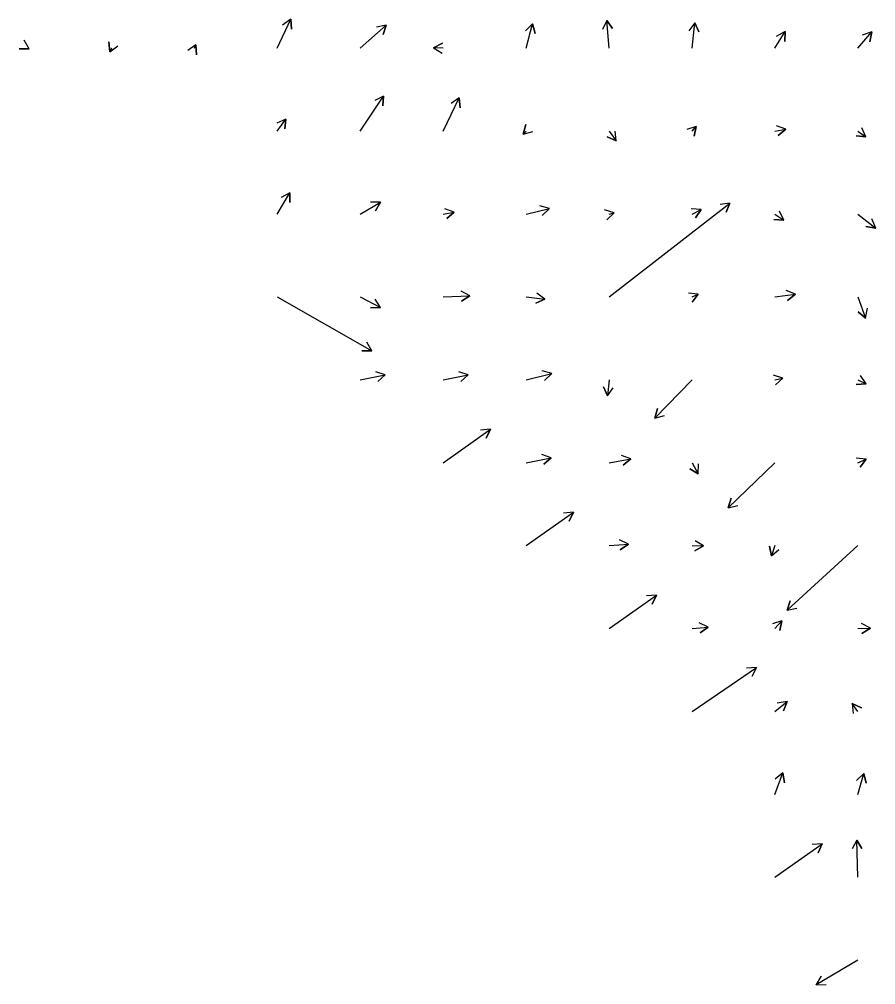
# Model space of a CAD drawing. Extents: x 954385 to 988206, y 1868364 to 1924553.
# Drawn here: x 965852 to 966368, y 1897504 to 1898086 of the extents above; entities that cross this region are included whole.
import ezdxf

# ---------------------------------------------------------------- set-up
doc = ezdxf.new("R2010")
doc.units = 0
doc.layers.add('Slopes', color=7, linetype='Continuous')

msp = doc.modelspace()

# ---------------------------------------------------------------- linework, layer by layer
at = {"layer": 'Slopes'}
for points in [[(966007.13, 1898068.93), (966015.23, 1898086.4), (966015.76, 1898080.43), (966015.23, 1898086.4), (966010.32, 1898082.95)], [(966057.13, 1898068.93), (966072.74, 1898082.86), (966070.86, 1898077.16), (966072.74, 1898082.86), (966066.86, 1898081.64)], [(966157.13, 1898068.93), (966160.97, 1898083.65), (966162.56, 1898077.86), (966160.97, 1898083.65), (966156.76, 1898079.38)], [(966207.13, 1898068.93), (966205.77, 1898085.71), (966209.18, 1898080.78), (966205.77, 1898085.71), (966203.2, 1898080.29)], [(966257.13, 1898068.93), (966258.79, 1898084.3), (966261.21, 1898078.82), (966258.79, 1898084.3), (966255.25, 1898079.46)], [(966307.13, 1898068.93), (966313.23, 1898078.95), (966313.09, 1898072.95), (966313.23, 1898078.95), (966307.96, 1898076.07)], [(966357.13, 1898068.93), (966365.44, 1898078.79), (966364.38, 1898072.88), (966365.44, 1898078.79), (966359.8, 1898076.75)], [(965857.13, 1898068.93), (965857.62, 1898068.65), (965851.62, 1898068.62), (965857.62, 1898068.65), (965854.59, 1898073.83)], [(965907.13, 1898068.93), (965906.18, 1898066.75), (965905.52, 1898072.72), (965906.18, 1898066.75), (965911.01, 1898070.31)], [(966107.13, 1898068.93), (966101.34, 1898069.11), (966106.63, 1898071.95), (966101.34, 1898069.11), (966106.44, 1898065.95)], [(965957.13, 1898068.93), (965958.1, 1898070.92), (965958.52, 1898064.93), (965958.1, 1898070.92), (965953.13, 1898067.56)], [(966057.13, 1898018.93), (966071.22, 1898040.13), (966070.84, 1898034.14), (966071.22, 1898040.13), (966065.84, 1898037.46)], [(966107.13, 1898018.93), (966116.83, 1898038.99), (966117.27, 1898033), (966116.83, 1898038.99), (966111.87, 1898035.61)], [(966007.13, 1898018.93), (966012.27, 1898026.27), (966011.75, 1898020.3), (966012.27, 1898026.27), (966006.83, 1898023.74)], [(966157.13, 1898018.93), (966155.34, 1898017.2), (966157, 1898022.97), (966155.34, 1898017.2), (966161.16, 1898018.64)], [(966207.13, 1898018.93), (966211.4, 1898013.07), (966205.92, 1898015.5), (966211.4, 1898013.07), (966210.77, 1898019.03)], [(966257.13, 1898018.93), (966259.69, 1898021.68), (966258.35, 1898015.83), (966259.69, 1898021.68), (966253.96, 1898019.92)], [(966307.13, 1898018.93), (966313.71, 1898020.15), (966309.15, 1898016.25), (966313.71, 1898020.15), (966308.05, 1898022.15)], [(966357.13, 1898018.93), (966362, 1898015.6), (966356.02, 1898016.05), (966362, 1898015.6), (966359.41, 1898021.01)], [(966007.13, 1897968.93), (966014.7, 1897981.81), (966014.66, 1897975.81), (966014.7, 1897981.81), (966009.49, 1897978.85)], [(966057.13, 1897968.93), (966069.25, 1897976.18), (966066.33, 1897970.93), (966069.25, 1897976.18), (966063.25, 1897976.08)], [(966157.13, 1897968.93), (966171.21, 1897972.25), (966166.84, 1897968.13), (966171.21, 1897972.25), (966165.47, 1897973.97)], [(966207.13, 1897918.93), (966280.03, 1897975.53), (966277.77, 1897969.98), (966280.03, 1897975.53), (966274.09, 1897974.72)], [(966107.13, 1897968.93), (966113.85, 1897970.08), (966109.24, 1897966.25), (966113.85, 1897970.08), (966108.22, 1897972.16)], [(966207.13, 1897968.93), (966210.12, 1897969.59), (966205.7, 1897965.54), (966210.12, 1897969.59), (966204.4, 1897971.39)], [(966257.13, 1897968.93), (966262.56, 1897971.73), (966259.32, 1897966.68), (966262.56, 1897971.73), (966256.56, 1897972.01)], [(966307.13, 1897968.93), (966312.46, 1897965.23), (966306.48, 1897965.73), (966312.46, 1897965.23), (966309.9, 1897970.66)], [(966357.13, 1897968.93), (966367.85, 1897960.47), (966361.91, 1897961.34), (966367.85, 1897960.47), (966365.63, 1897966.05)], [(966107.13, 1897918.93), (966123.22, 1897919.53), (966118.14, 1897916.34), (966123.22, 1897919.53), (966117.92, 1897922.33)], [(966157.13, 1897918.93), (966168.47, 1897917.59), (966162.96, 1897915.22), (966168.47, 1897917.59), (966163.67, 1897921.18)], [(966257.13, 1897918.93), (966260.93, 1897920.53), (966257.31, 1897915.75), (966260.93, 1897920.53), (966254.97, 1897921.27)], [(966307.13, 1897918.93), (966319.5, 1897920.52), (966314.72, 1897916.88), (966319.5, 1897920.52), (966313.96, 1897922.83)], [(966007.13, 1897918.93), (966064.16, 1897886.43), (966058.16, 1897886.39), (966064.16, 1897886.43), (966061.13, 1897891.61)], [(966057.13, 1897918.93), (966069.3, 1897912.63), (966063.31, 1897912.35), (966069.3, 1897912.63), (966066.07, 1897917.68)], [(966357.13, 1897918.93), (966361.8, 1897906.19), (966357.2, 1897910.04), (966361.8, 1897906.19), (966362.83, 1897912.1)], [(966057.13, 1897868.93), (966072.25, 1897871.91), (966067.73, 1897867.96), (966072.25, 1897871.91), (966066.57, 1897873.85)], [(966107.13, 1897868.93), (966122.25, 1897871.91), (966117.73, 1897867.96), (966122.25, 1897871.91), (966116.57, 1897873.85)], [(966157.13, 1897868.93), (966172.55, 1897872.76), (966168.23, 1897868.6), (966172.55, 1897872.76), (966166.78, 1897874.42)], [(966207.13, 1897868.93), (966206.17, 1897859.33), (966203.7, 1897864.8), (966206.17, 1897859.33), (966209.67, 1897864.2)], [(966257.13, 1897868.93), (966234.81, 1897845.89), (966236.27, 1897851.71), (966234.81, 1897845.89), (966240.58, 1897847.53)], [(966307.13, 1897868.93), (966311.92, 1897869.98), (966307.49, 1897865.93), (966311.92, 1897869.98), (966306.2, 1897871.79)], [(966357.13, 1897868.93), (966362.13, 1897866.5), (966356.14, 1897866.07), (966362.13, 1897866.5), (966358.77, 1897871.47)], [(966107.13, 1897818.93), (966135.63, 1897839.14), (966133.13, 1897833.68), (966135.63, 1897839.14), (966129.66, 1897838.58)], [(966157.13, 1897818.93), (966172.29, 1897821.93), (966167.78, 1897817.98), (966172.29, 1897821.93), (966166.62, 1897823.86)], [(966207.13, 1897818.93), (966220.28, 1897821.24), (966215.68, 1897817.38), (966220.28, 1897821.24), (966214.65, 1897823.29)], [(966357.13, 1897818.93), (966362.07, 1897821.12), (966358.54, 1897816.27), (966362.07, 1897821.12), (966356.1, 1897821.75)], [(966257.13, 1897818.93), (966260.88, 1897812.22), (966255.72, 1897815.29), (966260.88, 1897812.22), (966260.96, 1897818.22)], [(966307.13, 1897818.93), (966279, 1897791.75), (966280.65, 1897797.51), (966279, 1897791.75), (966284.82, 1897793.2)], [(966157.13, 1897768.93), (966185.63, 1897789.14), (966183.13, 1897783.68), (966185.63, 1897789.14), (966179.66, 1897788.58)], [(966207.13, 1897768.93), (966218.8, 1897769.75), (966213.82, 1897766.39), (966218.8, 1897769.75), (966213.4, 1897772.38)], [(966257.13, 1897768.93), (966264.11, 1897768.73), (966258.83, 1897765.88), (966264.11, 1897768.73), (966259, 1897771.88)], [(966307.13, 1897768.93), (966305.04, 1897762.74), (966303.86, 1897768.62), (966305.04, 1897762.74), (966309.54, 1897766.7)], [(966357.13, 1897768.93), (966314.41, 1897729.95), (966316.22, 1897735.67), (966314.41, 1897729.95), (966320.27, 1897731.24)], [(966207.13, 1897718.93), (966235.63, 1897739.14), (966233.13, 1897733.68), (966235.63, 1897739.14), (966229.66, 1897738.58)], [(966257.13, 1897718.93), (966266.9, 1897719.71), (966261.96, 1897716.3), (966266.9, 1897719.71), (966261.48, 1897722.28)], [(966307.13, 1897718.93), (966311.35, 1897723.59), (966310.09, 1897717.73), (966311.35, 1897723.59), (966305.64, 1897721.75)], [(966357.13, 1897718.93), (966364.63, 1897719.2), (966359.55, 1897716.01), (966364.63, 1897719.2), (966359.33, 1897722.01)], [(966257.13, 1897668.93), (966295.94, 1897695.53), (966293.35, 1897690.11), (966295.94, 1897695.53), (966289.96, 1897695.06)], [(966307.13, 1897668.93), (966314.4, 1897674.92), (966312.3, 1897669.3), (966314.4, 1897674.92), (966308.48, 1897673.93)], [(966357.13, 1897668.93), (966353.76, 1897673.72), (966359.21, 1897671.19), (966353.76, 1897673.72), (966354.3, 1897667.74)], [(966307.13, 1897618.93), (966311.82, 1897631.85), (966312.87, 1897625.94), (966311.82, 1897631.85), (966307.23, 1897627.99)], [(966357.13, 1897618.93), (966360.65, 1897631.52), (966362.14, 1897625.71), (966360.65, 1897631.52), (966356.36, 1897627.32)], [(966307.13, 1897568.93), (966335.63, 1897589.14), (966333.13, 1897583.68), (966335.63, 1897589.14), (966329.66, 1897588.58)], [(966357.13, 1897568.93), (966356.44, 1897591.32), (966359.6, 1897586.22), (966356.44, 1897591.32), (966353.6, 1897586.04)], [(966357.13, 1897518.93), (966332.04, 1897504.12), (966334.99, 1897509.34), (966332.04, 1897504.12), (966338.04, 1897504.18)]]:
    msp.add_lwpolyline(points, dxfattribs=at)

doc.saveas('drawing.dxf')
